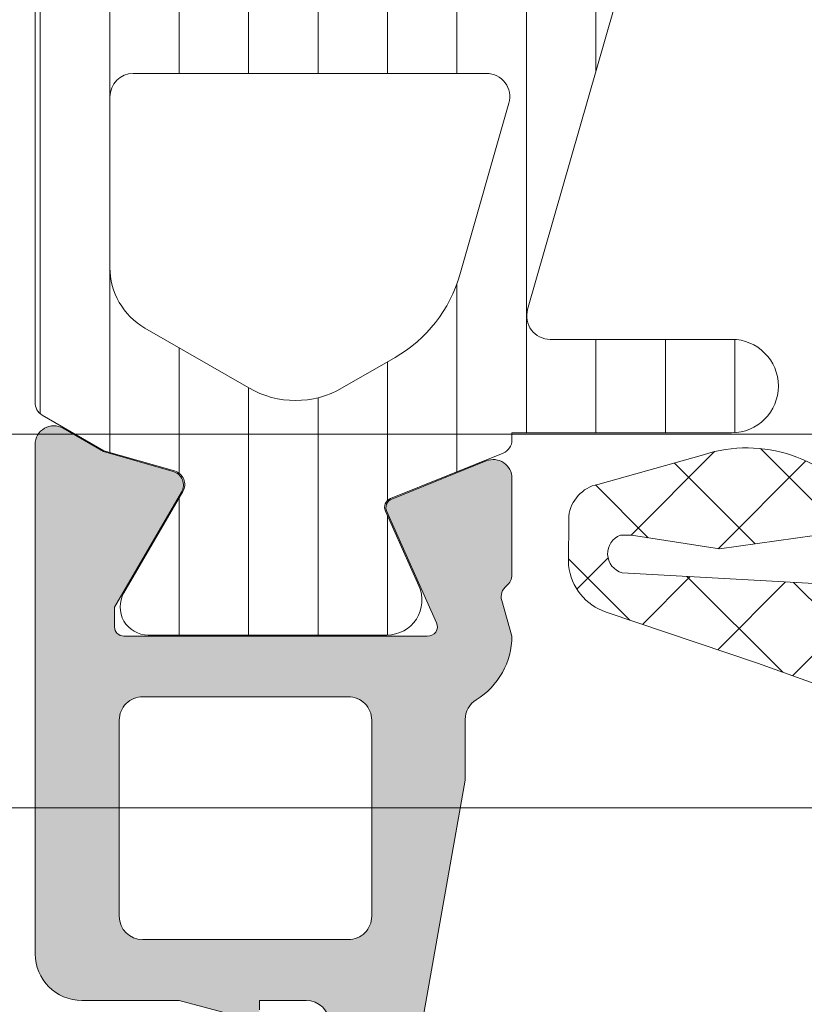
# Model space of a CAD drawing. Header units: millimetres. Extents: x 213386 to 506888, y 183055 to 450952.
# Tile 316 of 656: x 393818 to 393835, y 284315 to 284336. Entities that reach past the tile are written whole.
import ezdxf

# ---------------------------------------------------------------- set-up
doc = ezdxf.new("R2010")
doc.units = ezdxf.units.MM
doc.layers.add('FASÁDA DETAILNÍ', color=255, linetype='Continuous', lineweight=0)
pattern_1 = [(135, (393673.133020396, 283048.1544064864), (-1.077630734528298, -1.077630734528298), []), (225, (393673.133020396, 283048.1544064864), (1.077630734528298, -1.077630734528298), [])]

msp = doc.modelspace()

# ---------------------------------------------------------------- hatches: boundary and pattern name
at = {"layer": 'FASÁDA DETAILNÍ'}
h = msp.add_hatch(dxfattribs=at)
h.set_pattern_fill('ANSI37', color=256, scale=0.48, angle=90, style=0)
h.set_pattern_definition(pattern_1)
edge = h.paths.add_edge_path(flags=16)
edge.add_line((393849.3078483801, 284325.9350692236), (393850.7007023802, 284326.0348132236))
edge.add_arc((393850.7435598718, 284325.4363463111), 0.5999995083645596, -8.348756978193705e-06, 94.09608051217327, ccw=False)
edge.add_arc((393850.7435598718, 284325.4363461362), 0.5999995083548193, -94.09608051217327, 8.348756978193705e-06, ccw=False)
edge.add_line((393850.7007023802, 284324.8378792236), (393849.3078483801, 284324.9376232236))
edge.add_arc((393849.3435628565, 284325.4363462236), 0.5000001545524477, 94.09606439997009, 265.90393560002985, ccw=False)
edge = h.paths.add_edge_path(flags=16)
edge.add_arc((393846.1435547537, 284323.8363495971), 0.4999996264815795, -4.280210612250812e-05, 90.00004280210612, ccw=False)
edge.add_line((393846.6435543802, 284323.8363492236), (393846.6435543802, 284320.2426642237))
edge.add_arc((393846.1435540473, 284320.2426642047), 0.5000003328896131, -113.21802660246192, 2.167783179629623e-06, ccw=False)
edge.add_line((393845.9464383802, 284319.7831582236), (393839.6153363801, 284322.4990362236))
edge.add_arc((393839.8124522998, 284322.9585415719), 0.4999998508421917, 177.4998893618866, 246.7819182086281, ccw=False)
edge.add_line((393839.3129283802, 284322.9803522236), (393839.3512543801, 284323.8581592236))
edge.add_arc((393839.8507779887, 284323.8363497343), 0.4999994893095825, 89.9999551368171, 177.5000208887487, ccw=False)
edge.add_line((393839.8507783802, 284324.3363492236), (393846.1435543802, 284324.3363492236))
edge = h.paths.add_edge_path(flags=16)
edge.add_line((393840.7353923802, 284349.3902682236), (393849.6322453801, 284353.5389382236))
edge.add_arc((393849.8435545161, 284353.0857844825), 0.4999998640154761, -2.966864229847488e-05, 115.00000791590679, ccw=False)
edge.add_line((393850.3435543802, 284353.0857842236), (393850.3435543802, 284343.7363492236))
edge.add_arc((393849.8435547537, 284343.7363488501), 0.4999996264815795, -90.00004280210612, 4.280210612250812e-05, ccw=False)
edge.add_line((393849.8435543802, 284343.2363492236), (393840.7196313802, 284343.2363492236))
edge.add_arc((393840.7196315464, 284343.7363492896), 0.5000000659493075, 177.499972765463, 269.99998095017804, ccw=False)
edge.add_line((393840.2201073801, 284343.7581592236), (393840.4471773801, 284348.9589232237))
edge.add_arc((393840.9467027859, 284348.9371134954), 0.5000012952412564, 115.0000919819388, 177.5000025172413, ccw=False)
edge = h.paths.add_edge_path(flags=16)
edge.add_arc((393849.8435547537, 284340.5363495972), 0.4999996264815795, -4.280210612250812e-05, 90.00004280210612, ccw=False)
edge.add_line((393850.3435543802, 284340.5363492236), (393850.3435543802, 284333.3363492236))
edge.add_arc((393849.8435547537, 284333.3363488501), 0.4999996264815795, -90.00004280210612, 4.280210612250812e-05, ccw=False)
edge.add_line((393849.8435543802, 284332.8363492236), (393848.6435543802, 284332.8363492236))
edge.add_arc((393848.643552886, 284330.8363507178), 1.99999850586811, 89.99995719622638, 180.0000428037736)
edge.add_line((393846.6435543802, 284330.8363492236), (393846.6435543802, 284327.0363492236))
edge.add_arc((393846.1435547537, 284327.0363488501), 0.4999996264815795, -90.00004280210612, 4.280210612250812e-05, ccw=False)
edge.add_line((393846.1435543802, 284326.5363492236), (393839.9904933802, 284326.5363492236))
edge.add_arc((393839.9904935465, 284327.0363492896), 0.5000000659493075, 177.4999727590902, 269.9999809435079, ccw=False)
edge.add_line((393839.4909693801, 284327.0581592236), (393839.7311043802, 284332.5581592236))
edge.add_arc((393840.2306279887, 284332.5363497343), 0.4999994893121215, 89.99995514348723, 177.500020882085, ccw=False)
edge.add_line((393840.2306283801, 284333.0363492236), (393845.5435543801, 284333.0363492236))
edge.add_arc((393845.5435543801, 284334.1363492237), 1.100000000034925, 270, 450)
edge.add_line((393845.5435543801, 284335.2363492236), (393840.3703433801, 284335.2363492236))
edge.add_arc((393840.3703435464, 284335.7363492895), 0.5000000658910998, 177.4999727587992, 269.9999809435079, ccw=False)
edge.add_line((393839.8708193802, 284335.7581592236), (393840.0803923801, 284340.5581592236))
edge.add_arc((393840.5799159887, 284340.5363497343), 0.4999994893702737, 89.99995514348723, 177.5000208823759, ccw=False)
edge.add_line((393840.5799163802, 284341.0363492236), (393849.8435543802, 284341.0363492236))
edge = h.paths.add_edge_path()
edge.add_line((393848.4570973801, 284355.7494022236), (393839.6692313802, 284351.6515532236))
edge.add_ellipse((393840.9370888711, 284348.9326278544), major_axis=(-3.000002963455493, 0), ratio=1, start_angle=295.000030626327, end_angle=357.4999411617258)
edge.add_line((393837.9399413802, 284349.0634892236), (393837.9116073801, 284348.4145392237))
edge.add_ellipse((393837.4120837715, 284348.4363487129), major_axis=(-0.4999994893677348, 0), ratio=1, start_angle=89.99995515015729, end_angle=177.5000208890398, ccw=False)
edge.add_line((393837.4120833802, 284347.9363492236), (393836.4435543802, 284347.9363492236))
edge.add_ellipse((393836.4435543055, 284347.8363492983), major_axis=(-0.09999992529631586, 0), ratio=1, start_angle=-90.00004278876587, end_angle=4.278876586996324e-05)
edge.add_line((393836.3435543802, 284347.8363492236), (393836.3435543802, 284347.2363492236))
edge.add_ellipse((393836.4435543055, 284347.236349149), major_axis=(-0.09999992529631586, 0), ratio=1, start_angle=-4.278876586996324e-05, end_angle=90.00004278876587)
edge.add_line((393836.4435543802, 284347.1363492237), (393837.3465923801, 284347.1363492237))
edge.add_ellipse((393837.3465922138, 284346.6363491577), major_axis=(-0.5000000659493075, 0), ratio=1, start_angle=177.4999727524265, end_angle=269.9999809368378, ccw=False)
edge.add_line((393837.8461163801, 284346.6145392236), (393837.4522783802, 284337.7142452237))
edge.add_ellipse((393836.9527671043, 284337.7363493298), major_axis=(-0.5000001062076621, 0), ratio=1, start_angle=89.99991701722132, end_angle=177.466230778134, ccw=False)
edge.add_line((393836.9527663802, 284337.2363492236), (393836.3435543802, 284337.2363492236))
edge.add_ellipse((393836.3435543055, 284337.1363492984), major_axis=(-0.09999992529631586, 0), ratio=1, start_angle=-90.00004278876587, end_angle=4.278876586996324e-05)
edge.add_line((393836.2435543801, 284337.1363492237), (393836.2435543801, 284336.5363492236))
edge.add_ellipse((393836.3435543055, 284336.536349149), major_axis=(-0.09999992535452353, 0), ratio=1, start_angle=-4.278876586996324e-05, end_angle=90.00004278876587)
edge.add_line((393836.3435543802, 284336.4363492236), (393836.8731163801, 284336.4363492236))
edge.add_ellipse((393836.8731166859, 284335.9363487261), major_axis=(-0.5000004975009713, 0), ratio=1, start_angle=177.4663020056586, end_angle=270.00003503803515, ccw=False)
edge.add_line((393837.3726283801, 284335.9142452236), (393836.8619723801, 284324.3740202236))
edge.add_ellipse((393836.3624477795, 284324.395829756), major_axis=(-0.50000048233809, 0), ratio=1, start_angle=86.78294269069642, end_angle=177.5000209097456, ccw=False)
edge.add_line((393836.3343883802, 284323.8966172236), (393831.2006453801, 284324.1851802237))
edge.add_ellipse((393831.3162008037, 284324.5955982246), major_axis=(-0.4263754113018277, 0), ratio=1, start_angle=-69.24102762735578, end_angle=74.27514552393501, ccw=False)
edge.add_line((393831.1650773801, 284324.9942932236), (393831.3976803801, 284324.9930532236))
edge.add_line((393831.3976803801, 284324.9930532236), (393833.2802593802, 284324.6949152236))
edge.add_line((393833.2802593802, 284324.6949152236), (393836.1295443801, 284325.0953412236))
edge.add_ellipse((393836.0877937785, 284325.3924218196), major_axis=(-0.2999999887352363, 0), ratio=1, start_angle=97.99974404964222, end_angle=214.5977463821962)
edge.add_ellipse((393833.865222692, 284323.8593084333), major_axis=(-3.000047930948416, 0), ratio=1, start_angle=214.5976412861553, end_angle=288.0084245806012)
edge.add_line((393832.9377373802, 284326.7123872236), (393830.6828463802, 284326.0788112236))
edge.add_ellipse((393830.8437759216, 284325.3035987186), major_axis=(-0.791740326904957, 0), ratio=1, start_angle=281.7276897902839, end_angle=353.2016537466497)
edge.add_line((393830.0576023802, 284325.3973212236), (393830.0563813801, 284324.3391112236))
edge.add_ellipse((393831.2354676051, 284324.4682354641), major_axis=(-1.186135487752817, 0), ratio=1, start_angle=6.249678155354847, end_angle=71.3444235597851)
edge.add_line((393830.8560483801, 284323.3444212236), (393834.0973883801, 284322.2500882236))
edge.add_line((393834.0973883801, 284322.2500882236), (393842.1471833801, 284319.3603102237))
edge.add_line((393842.1471833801, 284319.3603102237), (393852.0450603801, 284315.0275012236))
edge.add_ellipse((393852.2433304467, 284315.4865102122), major_axis=(-0.5000002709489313, 0), ratio=1, start_angle=66.637950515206, end_angle=179.9334236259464)
edge.add_line((393852.7433303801, 284315.4859292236), (393852.7439653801, 284316.0326302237))
edge.add_ellipse((393852.2439652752, 284316.0332104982), major_axis=(-0.5000004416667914, 0), ratio=1, start_angle=179.9335054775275, end_angle=246.0791754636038)
edge.add_line((393852.4467023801, 284316.4902642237), (393849.2426993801, 284317.8920202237))
edge.add_ellipse((393849.6435537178, 284318.8081613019), major_axis=(-0.9999993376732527, 0), ratio=1, start_angle=-5.28106040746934e-05, end_angle=66.36838527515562, ccw=False)
edge.add_line((393848.6435543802, 284318.8081622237), (393848.6435543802, 284324.0361042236))
edge.add_line((393848.6435543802, 284324.0361042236), (393850.4430333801, 284324.0361132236))
edge.add_line((393850.4430333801, 284324.0361132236), (393850.5809753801, 284323.5213122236))
edge.add_ellipse((393850.8581294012, 284323.6360774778), major_axis=(-0.2999756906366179, 0), ratio=1, start_angle=22.4937002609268, end_angle=112.5035667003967)
edge.add_line((393850.9729423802, 284323.3589432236), (393852.2430693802, 284324.2081102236))
edge.add_ellipse((393851.7433486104, 284325.073974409), major_axis=(-0.9997207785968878, 0), ratio=1, start_angle=119.9907606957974, end_angle=180.0076118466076)
edge.add_line((393852.7430693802, 284325.0741072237), (393852.7430383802, 284325.7984682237))
edge.add_ellipse((393851.7433005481, 284325.7982601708), major_axis=(-0.9997378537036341, 0), ratio=1, start_angle=180.0119236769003, end_angle=240.0086750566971)
edge.add_line((393852.2430383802, 284326.6641342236), (393850.9729423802, 284327.5133012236))
edge.add_ellipse((393850.8581304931, 284327.2361537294), major_axis=(-0.2999875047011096, 0), ratio=1, start_angle=247.4975938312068, end_angle=337.501396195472)
edge.add_line((393850.5809753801, 284327.3509472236), (393850.4430033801, 284326.8361312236))
edge.add_line((393850.4430033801, 284326.8361312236), (393848.6435543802, 284326.8361232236))
edge.add_line((393848.6435543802, 284326.8361232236), (393848.6435543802, 284330.0363502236))
edge.add_ellipse((393848.9435541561, 284330.0363504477), major_axis=(-0.2999997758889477, 0), ratio=1, start_angle=-90.00004279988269, end_angle=4.279988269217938e-05, ccw=False)
edge.add_line((393848.9435543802, 284330.3363502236), (393852.2435503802, 284330.3363502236))
edge.add_ellipse((393852.2435507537, 284330.8363498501), major_axis=(-0.4999996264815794, 0), ratio=1, start_angle=89.99995719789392, end_angle=180.0000428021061)
edge.add_line((393852.7435503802, 284330.8363502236), (393852.7435503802, 284357.7339722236))
edge.add_line((393852.7435503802, 284357.7339722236), (393851.1931583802, 284358.6290902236))
edge.add_ellipse((393850.9431582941, 284358.1960776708), major_axis=(-0.4999999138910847, 0), ratio=1, start_angle=239.9999829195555, end_angle=359.9999366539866)
edge.add_line((393850.4431583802, 284358.1960782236), (393848.7457873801, 284358.1960782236))
edge.add_line((393848.7457873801, 284358.1960782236), (393848.7457873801, 284356.2025562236))
edge.add_ellipse((393848.2457871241, 284356.202555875), major_axis=(-0.5000002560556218, 0), ratio=1, start_angle=115.00012858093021, end_angle=180.000039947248, ccw=False)
h = msp.add_hatch(dxfattribs=at)
h.set_pattern_fill('ANSI37', color=256, scale=0.48, angle=90, style=0)
h.set_pattern_definition(pattern_1)
edge = h.paths.add_edge_path(flags=16)
edge.add_line((393849.3078485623, 284325.9350692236), (393850.7007025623, 284326.0348132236))
edge.add_arc((393850.743560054, 284325.4363463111), 0.5999995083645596, -8.348756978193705e-06, 94.09608051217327, ccw=False)
edge.add_arc((393850.743560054, 284325.4363461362), 0.5999995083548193, -94.09608051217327, 8.348756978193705e-06, ccw=False)
edge.add_line((393850.7007025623, 284324.8378792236), (393849.3078485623, 284324.9376232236))
edge.add_arc((393849.3435630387, 284325.4363462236), 0.5000001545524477, 94.09606439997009, 265.90393560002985, ccw=False)
edge = h.paths.add_edge_path(flags=16)
edge.add_arc((393846.1435549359, 284323.8363495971), 0.4999996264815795, -4.280210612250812e-05, 90.00004280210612, ccw=False)
edge.add_line((393846.6435545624, 284323.8363492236), (393846.6435545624, 284320.2426642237))
edge.add_arc((393846.1435542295, 284320.2426642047), 0.5000003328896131, -113.21802660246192, 2.167783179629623e-06, ccw=False)
edge.add_line((393845.9464385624, 284319.7831582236), (393839.6153365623, 284322.4990362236))
edge.add_arc((393839.812452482, 284322.9585415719), 0.4999998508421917, 177.4998893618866, 246.7819182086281, ccw=False)
edge.add_line((393839.3129285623, 284322.9803522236), (393839.3512545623, 284323.8581592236))
edge.add_arc((393839.8507781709, 284323.8363497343), 0.4999994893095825, 89.9999551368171, 177.5000208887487, ccw=False)
edge.add_line((393839.8507785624, 284324.3363492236), (393846.1435545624, 284324.3363492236))
edge = h.paths.add_edge_path(flags=16)
edge.add_line((393840.7353925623, 284349.3902682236), (393849.6322455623, 284353.5389382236))
edge.add_arc((393849.8435546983, 284353.0857844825), 0.4999998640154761, -2.966864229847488e-05, 115.00000791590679, ccw=False)
edge.add_line((393850.3435545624, 284353.0857842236), (393850.3435545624, 284343.7363492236))
edge.add_arc((393849.8435549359, 284343.7363488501), 0.4999996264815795, -90.00004280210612, 4.280210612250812e-05, ccw=False)
edge.add_line((393849.8435545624, 284343.2363492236), (393840.7196315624, 284343.2363492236))
edge.add_arc((393840.7196317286, 284343.7363492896), 0.5000000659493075, 177.499972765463, 269.99998095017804, ccw=False)
edge.add_line((393840.2201075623, 284343.7581592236), (393840.4471775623, 284348.9589232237))
edge.add_arc((393840.9467029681, 284348.9371134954), 0.5000012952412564, 115.0000919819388, 177.5000025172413, ccw=False)
edge = h.paths.add_edge_path(flags=16)
edge.add_arc((393849.8435549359, 284340.5363495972), 0.4999996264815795, -4.280210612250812e-05, 90.00004280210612, ccw=False)
edge.add_line((393850.3435545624, 284340.5363492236), (393850.3435545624, 284333.3363492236))
edge.add_arc((393849.8435549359, 284333.3363488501), 0.4999996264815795, -90.00004280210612, 4.280210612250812e-05, ccw=False)
edge.add_line((393849.8435545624, 284332.8363492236), (393848.6435545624, 284332.8363492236))
edge.add_arc((393848.6435530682, 284330.8363507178), 1.99999850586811, 89.99995719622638, 180.0000428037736)
edge.add_line((393846.6435545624, 284330.8363492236), (393846.6435545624, 284327.0363492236))
edge.add_arc((393846.1435549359, 284327.0363488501), 0.4999996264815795, -90.00004280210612, 4.280210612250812e-05, ccw=False)
edge.add_line((393846.1435545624, 284326.5363492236), (393839.9904935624, 284326.5363492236))
edge.add_arc((393839.9904937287, 284327.0363492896), 0.5000000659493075, 177.4999727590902, 269.9999809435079, ccw=False)
edge.add_line((393839.4909695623, 284327.0581592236), (393839.7311045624, 284332.5581592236))
edge.add_arc((393840.2306281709, 284332.5363497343), 0.4999994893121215, 89.99995514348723, 177.500020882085, ccw=False)
edge.add_line((393840.2306285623, 284333.0363492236), (393845.5435545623, 284333.0363492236))
edge.add_arc((393845.5435545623, 284334.1363492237), 1.100000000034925, 270, 450)
edge.add_line((393845.5435545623, 284335.2363492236), (393840.3703435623, 284335.2363492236))
edge.add_arc((393840.3703437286, 284335.7363492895), 0.5000000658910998, 177.4999727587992, 269.9999809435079, ccw=False)
edge.add_line((393839.8708195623, 284335.7581592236), (393840.0803925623, 284340.5581592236))
edge.add_arc((393840.5799161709, 284340.5363497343), 0.4999994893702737, 89.99995514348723, 177.5000208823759, ccw=False)
edge.add_line((393840.5799165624, 284341.0363492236), (393849.8435545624, 284341.0363492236))
edge = h.paths.add_edge_path()
edge.add_line((393848.4570975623, 284355.7494022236), (393839.6692315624, 284351.6515532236))
edge.add_ellipse((393840.9370890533, 284348.9326278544), major_axis=(-3.000002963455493, 0), ratio=1, start_angle=295.000030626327, end_angle=357.4999411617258)
edge.add_line((393837.9399415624, 284349.0634892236), (393837.9116075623, 284348.4145392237))
edge.add_ellipse((393837.4120839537, 284348.4363487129), major_axis=(-0.4999994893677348, 0), ratio=1, start_angle=89.99995515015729, end_angle=177.5000208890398, ccw=False)
edge.add_line((393837.4120835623, 284347.9363492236), (393836.4435545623, 284347.9363492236))
edge.add_ellipse((393836.4435544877, 284347.8363492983), major_axis=(-0.09999992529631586, 0), ratio=1, start_angle=-90.00004278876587, end_angle=4.278876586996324e-05)
edge.add_line((393836.3435545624, 284347.8363492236), (393836.3435545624, 284347.2363492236))
edge.add_ellipse((393836.4435544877, 284347.236349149), major_axis=(-0.09999992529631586, 0), ratio=1, start_angle=-4.278876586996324e-05, end_angle=90.00004278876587)
edge.add_line((393836.4435545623, 284347.1363492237), (393837.3465925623, 284347.1363492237))
edge.add_ellipse((393837.346592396, 284346.6363491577), major_axis=(-0.5000000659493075, 0), ratio=1, start_angle=177.4999727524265, end_angle=269.9999809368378, ccw=False)
edge.add_line((393837.8461165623, 284346.6145392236), (393837.4522785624, 284337.7142452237))
edge.add_ellipse((393836.9527672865, 284337.7363493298), major_axis=(-0.5000001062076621, 0), ratio=1, start_angle=89.99991701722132, end_angle=177.466230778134, ccw=False)
edge.add_line((393836.9527665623, 284337.2363492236), (393836.3435545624, 284337.2363492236))
edge.add_ellipse((393836.3435544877, 284337.1363492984), major_axis=(-0.09999992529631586, 0), ratio=1, start_angle=-90.00004278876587, end_angle=4.278876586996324e-05)
edge.add_line((393836.2435545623, 284337.1363492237), (393836.2435545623, 284336.5363492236))
edge.add_ellipse((393836.3435544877, 284336.536349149), major_axis=(-0.09999992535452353, 0), ratio=1, start_angle=-4.278876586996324e-05, end_angle=90.00004278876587)
edge.add_line((393836.3435545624, 284336.4363492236), (393836.8731165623, 284336.4363492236))
edge.add_ellipse((393836.8731168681, 284335.9363487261), major_axis=(-0.5000004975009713, 0), ratio=1, start_angle=177.4663020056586, end_angle=270.00003503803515, ccw=False)
edge.add_line((393837.3726285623, 284335.9142452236), (393836.8619725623, 284324.3740202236))
edge.add_ellipse((393836.3624479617, 284324.395829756), major_axis=(-0.50000048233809, 0), ratio=1, start_angle=86.78294269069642, end_angle=177.5000209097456, ccw=False)
edge.add_line((393836.3343885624, 284323.8966172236), (393831.2006455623, 284324.1851802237))
edge.add_ellipse((393831.3162009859, 284324.5955982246), major_axis=(-0.4263754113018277, 0), ratio=1, start_angle=-69.24102762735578, end_angle=74.27514552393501, ccw=False)
edge.add_line((393831.1650775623, 284324.9942932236), (393831.3976805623, 284324.9930532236))
edge.add_line((393831.3976805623, 284324.9930532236), (393833.2802595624, 284324.6949152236))
edge.add_line((393833.2802595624, 284324.6949152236), (393836.1295445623, 284325.0953412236))
edge.add_ellipse((393836.0877939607, 284325.3924218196), major_axis=(-0.2999999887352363, 0), ratio=1, start_angle=97.99974404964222, end_angle=214.5977463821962)
edge.add_ellipse((393833.8652228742, 284323.8593084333), major_axis=(-3.000047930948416, 0), ratio=1, start_angle=214.5976412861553, end_angle=288.0084245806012)
edge.add_line((393832.9377375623, 284326.7123872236), (393830.6828465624, 284326.0788112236))
edge.add_ellipse((393830.8437761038, 284325.3035987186), major_axis=(-0.791740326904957, 0), ratio=1, start_angle=281.7276897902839, end_angle=353.2016537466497)
edge.add_line((393830.0576025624, 284325.3973212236), (393830.0563815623, 284324.3391112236))
edge.add_ellipse((393831.2354677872, 284324.4682354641), major_axis=(-1.186135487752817, 0), ratio=1, start_angle=6.249678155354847, end_angle=71.3444235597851)
edge.add_line((393830.8560485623, 284323.3444212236), (393834.0973885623, 284322.2500882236))
edge.add_line((393834.0973885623, 284322.2500882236), (393842.1471835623, 284319.3603102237))
edge.add_line((393842.1471835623, 284319.3603102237), (393852.0450605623, 284315.0275012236))
edge.add_ellipse((393852.2433306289, 284315.4865102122), major_axis=(-0.5000002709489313, 0), ratio=1, start_angle=66.637950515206, end_angle=179.9334236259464)
edge.add_line((393852.7433305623, 284315.4859292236), (393852.7439655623, 284316.0326302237))
edge.add_ellipse((393852.2439654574, 284316.0332104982), major_axis=(-0.5000004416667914, 0), ratio=1, start_angle=179.9335054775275, end_angle=246.0791754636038)
edge.add_line((393852.4467025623, 284316.4902642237), (393849.2426995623, 284317.8920202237))
edge.add_ellipse((393849.6435539, 284318.8081613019), major_axis=(-0.9999993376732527, 0), ratio=1, start_angle=-5.28106040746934e-05, end_angle=66.36838527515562, ccw=False)
edge.add_line((393848.6435545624, 284318.8081622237), (393848.6435545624, 284324.0361042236))
edge.add_line((393848.6435545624, 284324.0361042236), (393850.4430335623, 284324.0361132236))
edge.add_line((393850.4430335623, 284324.0361132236), (393850.5809755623, 284323.5213122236))
edge.add_ellipse((393850.8581295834, 284323.6360774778), major_axis=(-0.2999756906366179, 0), ratio=1, start_angle=22.4937002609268, end_angle=112.5035667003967)
edge.add_line((393850.9729425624, 284323.3589432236), (393852.2430695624, 284324.2081102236))
edge.add_ellipse((393851.7433487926, 284325.073974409), major_axis=(-0.9997207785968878, 0), ratio=1, start_angle=119.9907606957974, end_angle=180.0076118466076)
edge.add_line((393852.7430695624, 284325.0741072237), (393852.7430385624, 284325.7984682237))
edge.add_ellipse((393851.7433007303, 284325.7982601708), major_axis=(-0.9997378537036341, 0), ratio=1, start_angle=180.0119236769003, end_angle=240.0086750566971)
edge.add_line((393852.2430385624, 284326.6641342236), (393850.9729425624, 284327.5133012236))
edge.add_ellipse((393850.8581306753, 284327.2361537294), major_axis=(-0.2999875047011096, 0), ratio=1, start_angle=247.4975938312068, end_angle=337.501396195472)
edge.add_line((393850.5809755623, 284327.3509472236), (393850.4430035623, 284326.8361312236))
edge.add_line((393850.4430035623, 284326.8361312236), (393848.6435545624, 284326.8361232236))
edge.add_line((393848.6435545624, 284326.8361232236), (393848.6435545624, 284330.0363502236))
edge.add_ellipse((393848.9435543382, 284330.0363504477), major_axis=(-0.2999997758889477, 0), ratio=1, start_angle=-90.00004279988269, end_angle=4.279988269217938e-05, ccw=False)
edge.add_line((393848.9435545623, 284330.3363502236), (393852.2435505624, 284330.3363502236))
edge.add_ellipse((393852.2435509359, 284330.8363498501), major_axis=(-0.4999996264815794, 0), ratio=1, start_angle=89.99995719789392, end_angle=180.0000428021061)
edge.add_line((393852.7435505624, 284330.8363502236), (393852.7435505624, 284357.7339722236))
edge.add_line((393852.7435505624, 284357.7339722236), (393851.1931585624, 284358.6290902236))
edge.add_ellipse((393850.9431584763, 284358.1960776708), major_axis=(-0.4999999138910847, 0), ratio=1, start_angle=239.9999829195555, end_angle=359.9999366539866)
edge.add_line((393850.4431585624, 284358.1960782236), (393848.7457875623, 284358.1960782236))
edge.add_line((393848.7457875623, 284358.1960782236), (393848.7457875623, 284356.2025562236))
edge.add_ellipse((393848.2457873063, 284356.202555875), major_axis=(-0.5000002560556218, 0), ratio=1, start_angle=115.00012858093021, end_angle=180.000039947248, ccw=False)
h = msp.add_hatch(dxfattribs=at)
h.set_pattern_fill('ANSI31', color=256, scale=0.468, angle=45, style=0)
h.set_pattern_definition([(90, (393673.133020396, 283048.1544064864), (-1.4859, 3.33066907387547e-16), [])])
edge = h.paths.add_edge_path(flags=16)
edge.add_line((393820.9916545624, 284329.4248242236), (393823.2143645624, 284328.1414622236))
edge.add_ellipse((393824.2142369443, 284329.873187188), major_axis=(-1.999654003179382, 0), ratio=1, start_angle=59.9984985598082, end_angle=119.9999542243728)
edge.add_line((393825.2140625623, 284328.1414352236), (393826.3435805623, 284328.7935632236))
edge.add_ellipse((393824.8435774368, 284331.3916434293), major_axis=(-3.000005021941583, 0), ratio=1, start_angle=120.0000135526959, end_angle=163.999945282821)
edge.add_line((393827.7273665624, 284330.5647272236), (393828.7800145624, 284334.2357492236))
edge.add_ellipse((393828.2993835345, 284334.3735680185), major_axis=(-0.5000002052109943, 0), ratio=1, start_angle=163.9999927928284, end_angle=270.000798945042)
edge.add_line((393828.2993765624, 284334.8735682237), (393820.7416235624, 284334.8734582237))
edge.add_ellipse((393820.741633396, 284334.3734583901), major_axis=(-0.4999998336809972, 0), ratio=1, start_angle=-89.99887315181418, end_angle=0.000821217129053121)
edge.add_line((393820.2416335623, 284334.3734512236), (393820.2416895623, 284330.7238022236))
edge.add_ellipse((393821.7416888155, 284330.7238416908), major_axis=(-1.499999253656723, 0), ratio=1, start_angle=0.001507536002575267, end_angle=59.99847274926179)
edge = h.paths.add_edge_path(flags=16)
edge.add_line((393820.7416055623, 284336.4734602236), (393829.0449355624, 284336.4735872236))
edge.add_ellipse((393829.0449273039, 284336.9735875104), major_axis=(-0.5000002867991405, 0), ratio=1, start_angle=90.00094635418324, end_angle=164.0000560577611)
edge.add_line((393829.5255585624, 284336.8357692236), (393831.2324855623, 284342.7885312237))
edge.add_ellipse((393830.7518548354, 284342.9263502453), major_axis=(-0.4999999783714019, 0), ratio=1, start_angle=163.9999583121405, end_angle=270.0009480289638)
edge.add_line((393830.7518465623, 284343.4263502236), (393820.7414925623, 284343.4261802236))
edge.add_ellipse((393820.7415047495, 284342.9261800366), major_axis=(-0.5000001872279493, 0), ratio=1, start_angle=-89.99860345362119, end_angle=0.0008952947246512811)
edge.add_line((393820.2415045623, 284342.9261722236), (393820.2415945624, 284336.9734522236))
edge.add_ellipse((393820.7415948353, 284336.9734604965), major_axis=(-0.5000002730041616, 0), ratio=1, start_angle=0.0009479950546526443, end_angle=90.00122922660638)
edge = h.paths.add_edge_path(flags=16)
edge.add_line((393831.2906415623, 284350.7904842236), (393828.1142515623, 284352.6243732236))
edge.add_ellipse((393826.6142517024, 284350.026293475), major_axis=(-3.000002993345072, 0), ratio=1, start_angle=240.0000360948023, end_angle=300.0014917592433)
edge.add_line((393825.1141825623, 284352.6243332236), (393820.9912995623, 284350.2438382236))
edge.add_ellipse((393821.7413352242, 284348.9448199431), major_axis=(-1.500000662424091, 0), ratio=1, start_angle=-59.99844168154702, end_angle=0.001517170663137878)
edge.add_line((393820.2413345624, 284348.9447802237), (393820.2414255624, 284345.5261662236))
edge.add_ellipse((393820.7414250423, 284345.5261797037), major_axis=(-0.4999994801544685, 0), ratio=1, start_angle=0.001544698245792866, end_angle=90.0014346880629)
edge.add_line((393820.7414375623, 284345.0261802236), (393831.0407525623, 284345.0263612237))
edge.add_ellipse((393831.0407342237, 284346.0263615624), major_axis=(-1.000000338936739, 0), ratio=1, start_angle=90.00105072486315, end_angle=180.0015275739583)
edge.add_line((393832.0407345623, 284346.0263882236), (393832.0406415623, 284349.4914862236))
edge.add_ellipse((393830.5406414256, 284349.4914460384), major_axis=(-1.50000013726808, 0), ratio=1, start_angle=180.0015349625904, end_angle=239.9999969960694)
edge = h.paths.add_edge_path()
edge.add_line((393833.6405095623, 284352.6382902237), (393833.6407315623, 284346.0852272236))
edge.add_arc((393828.640733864, 284346.0850603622), 4.99999770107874, -16.00002375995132, 0.0019120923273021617, ccw=False)
edge.add_line((393833.4470395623, 284344.7068722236), (393829.1784285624, 284329.8204542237))
edge.add_arc((393829.659058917, 284329.6826357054), 0.4999994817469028, 164.0000020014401, 270.0000739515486)
edge.add_line((393829.6590595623, 284329.1826362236), (393833.5424335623, 284329.1826362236))
edge.add_arc((393833.5424535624, 284328.1826362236), 1.000000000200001, -89.99885408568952, 90.00114591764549, ccw=False)
edge.add_line((393833.5424735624, 284327.1826362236), (393828.8441375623, 284327.1824482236))
edge.add_line((393828.8441375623, 284327.1824482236), (393828.8441375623, 284327.0263962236))
edge.add_arc((393828.5441375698, 284327.0263956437), 0.2999999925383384, -68.02615411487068, 0.00011075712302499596, ccw=False)
edge.add_line((393828.6563925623, 284326.7481892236), (393826.2444905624, 284325.7750022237))
edge.add_arc((393826.3193271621, 284325.589530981), 0.200000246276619, 111.9737977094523, 204.140982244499)
edge.add_line((393826.1368185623, 284325.5077342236), (393826.8533185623, 284323.9090492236))
edge.add_arc((393826.1689128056, 284323.6023109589), 0.7499997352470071, -90.00001858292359, 24.141058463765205, ccw=False)
edge.add_line((393826.1689125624, 284322.8523112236), (393821.0613635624, 284322.8523112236))
edge.add_arc((393821.0613636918, 284323.452311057), 0.5999998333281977, 149.8570751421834, 269.999987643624, ccw=False)
edge.add_line((393820.5424985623, 284323.7536062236), (393821.8037145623, 284325.9255632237))
edge.add_arc((393821.5442819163, 284326.076211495), 0.3000003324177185, 329.8569693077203, 433.9999309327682)
edge.add_line((393821.6269735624, 284326.3645902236), (393820.1125015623, 284326.7988572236))
edge.add_line((393820.1125015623, 284326.7988572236), (393818.7917295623, 284327.5614052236))
edge.add_arc((393818.9417303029, 284327.8212123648), 0.2999999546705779, 177.5366952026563, 239.99983167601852, ccw=False)
edge.add_line((393818.6420075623, 284327.8341062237), (393818.6420075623, 284351.8237602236))
edge.add_arc((393818.9413432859, 284351.8437148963), 0.3000001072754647, 120.00014772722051, 183.8138762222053, ccw=False)
edge.add_line((393818.7913425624, 284352.1035222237), (393820.1121485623, 284352.8660902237))
edge.add_line((393820.1121485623, 284352.8660902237), (393821.6266195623, 284353.3003572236))
edge.add_arc((393821.5439284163, 284353.5887363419), 0.3000005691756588, 285.9999567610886, 390.1429183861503)
edge.add_line((393821.8033615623, 284353.7393842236), (393820.5421455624, 284355.9113402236))
edge.add_arc((393821.0610109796, 284356.2126358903), 0.600000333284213, 90.00003984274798, 210.1429523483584, ccw=False)
edge.add_line((393821.0610105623, 284356.8126362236), (393830.9646105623, 284356.8126362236))
edge.add_arc((393830.9646113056, 284356.0626361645), 0.7500000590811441, -24.141020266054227, 90.0000567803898, ccw=False)
edge.add_line((393831.6490175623, 284355.7558982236), (393830.9325175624, 284354.1572132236))
edge.add_arc((393831.1150261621, 284354.0754164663), 0.2000002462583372, 155.8590177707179, 248.0262022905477)
edge.add_line((393831.0401895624, 284353.8899452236), (393833.4527645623, 284352.9164862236))
edge.add_arc((393833.3405104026, 284352.6382803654), 0.2999991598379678, 0.001882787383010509, 68.02626146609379, ccw=False)
h = msp.add_hatch(color=256, dxfattribs=at)
edge = h.paths.add_edge_path(flags=16)
edge.add_line((393825.8434105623, 284316.8325612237), (393825.8434105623, 284321.0323112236))
edge.add_ellipse((393825.3434109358, 284321.0323115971), major_axis=(-0.4999996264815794, 0), ratio=1, start_angle=179.9999571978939, end_angle=270.0000428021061)
edge.add_line((393825.3434105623, 284321.5323112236), (393820.9433865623, 284321.5323112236))
edge.add_ellipse((393820.9433861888, 284321.0323115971), major_axis=(-0.4999996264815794, 0), ratio=1, start_angle=-90.00004280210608, end_angle=4.280210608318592e-05)
edge.add_line((393820.4433865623, 284321.0323112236), (393820.4433865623, 284316.8325622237))
edge.add_ellipse((393820.9433870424, 284316.8325627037), major_axis=(-0.5000004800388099, 0), ratio=1, start_angle=5.500831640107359e-05, end_angle=89.99994499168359)
edge.add_line((393820.9433865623, 284316.3325622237), (393825.3434105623, 284316.3325612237))
edge.add_ellipse((393825.3434109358, 284316.8325608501), major_axis=(-0.4999996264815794, 0), ratio=1, start_angle=89.99995719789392, end_angle=180.0000428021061)
edge = h.paths.add_edge_path()
edge.add_line((393827.8417915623, 284319.7459652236), (393826.6420315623, 284312.9829652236))
edge.add_arc((393824.6727799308, 284313.3323095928), 1.999998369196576, 269.999960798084, 349.94040986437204, ccw=False)
edge.add_line((393824.6727785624, 284311.3323112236), (393820.5078055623, 284311.3323112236))
edge.add_line((393820.5078055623, 284311.3323112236), (393818.7900165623, 284311.7925922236))
edge.add_arc((393818.8417804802, 284311.9857772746), 0.1999999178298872, 180.0000146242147, 254.9999614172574, ccw=False)
edge.add_line((393818.6417805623, 284311.9857772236), (393818.6417805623, 284312.4323112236))
edge.add_arc((393819.1417801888, 284312.4323115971), 0.4999996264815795, 89.99995719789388, 180.0000428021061, ccw=False)
edge.add_line((393819.1417805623, 284312.9323112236), (393824.4417805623, 284312.9323112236))
edge.add_arc((393824.4417809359, 284313.4323108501), 0.4999996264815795, 269.9999571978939, 360.0000428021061)
edge.add_line((393824.9417805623, 284313.4323112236), (393824.9417805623, 284314.5325612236))
edge.add_arc((393824.4417800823, 284314.5325607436), 0.5000004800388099, 5.500831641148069e-05, 89.99994499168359)
edge.add_line((393824.4417805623, 284315.0325612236), (393823.4417805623, 284315.0325612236))
edge.add_line((393823.4417805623, 284315.0325612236), (393823.4417805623, 284314.8325612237))
edge.add_arc((393823.2417804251, 284314.8325615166), 0.2000001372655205, 254.9999946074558, 359.99991607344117, ccw=False)
edge.add_line((393823.1900165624, 284314.6393762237), (393821.7226285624, 284315.0325622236))
edge.add_line((393821.7226285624, 284315.0325622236), (393819.6417805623, 284315.0325622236))
edge.add_arc((393819.6417815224, 284316.0325631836), 1.000000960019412, 180.0000550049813, 269.9999449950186, ccw=False)
edge.add_line((393818.6417805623, 284316.0325622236), (393818.6417805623, 284326.9320642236))
edge.add_arc((393819.0417808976, 284326.9320644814), 0.400000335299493, 60.00008318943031, 180.0000369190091, ccw=False)
edge.add_line((393819.2417805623, 284327.2784752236), (393820.1046285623, 284326.7803092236))
edge.add_line((393820.1046285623, 284326.7803092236), (393821.5967895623, 284326.3524392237))
edge.add_arc((393821.5140981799, 284326.064060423), 0.3000003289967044, -30.179241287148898, 73.99998312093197, ccw=False)
edge.add_line((393821.7734355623, 284325.9132482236), (393820.3417005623, 284323.4476372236))
edge.add_line((393820.3417005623, 284323.4476372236), (393820.3417005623, 284323.0272182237))
edge.add_arc((393820.533268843, 284323.023725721), 0.1916001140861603, 178.9555499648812, 272.5222218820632)
edge.add_line((393820.5417005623, 284322.8323112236), (393827.0311395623, 284322.8323112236))
edge.add_arc((393827.049377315, 284323.0314777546), 0.19999980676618, 264.7679954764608, 384.1409481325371)
edge.add_line((393827.2318855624, 284323.1132742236), (393826.1635645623, 284325.4969592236))
edge.add_arc((393826.3460731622, 284325.578755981), 0.2000002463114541, 111.97379772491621, 204.1409822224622, ccw=False)
edge.add_line((393826.2712365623, 284325.7642272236), (393828.2944645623, 284326.5805872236))
edge.add_arc((393828.4441376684, 284326.2096453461), 0.3999998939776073, -1.7542385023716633e-05, 111.9738178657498, ccw=False)
edge.add_line((393828.8441375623, 284326.2096452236), (393828.8441385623, 284324.1454982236))
edge.add_arc((393828.5441389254, 284324.1454973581), 0.2999996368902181, -52.09508653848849, 0.00016529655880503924, ccw=False)
edge.add_arc((393828.9127494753, 284323.6720777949), 0.3000002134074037, 127.9046525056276, 195.9998620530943)
edge.add_line((393828.6243705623, 284323.5893872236), (393828.8416925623, 284322.8314982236))
edge.add_arc((393827.2416935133, 284322.8314977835), 1.599999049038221, -58.40760551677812, 1.5758136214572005e-05, ccw=False)
edge.add_arc((393828.3418255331, 284321.0427257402), 0.4999999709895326, 121.5923359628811, 179.9984549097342)
edge.add_line((393827.8418255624, 284321.0427392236), (393827.8417915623, 284319.7459652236))
h = msp.add_hatch(dxfattribs=at)
h.set_pattern_fill('ANSI37', color=256, scale=0.625, angle=90, style=0)
h.set_pattern_definition([(135, (393673.133020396, 283048.1544064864), (-1.403165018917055, -1.403165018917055), []), (225, (393673.133020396, 283048.1544064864), (1.403165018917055, -1.403165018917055), [])])
edge = h.paths.add_edge_path()
edge.add_ellipse((393809.2566390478, 284315.9569080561), major_axis=(-5.039467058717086, 0), ratio=1, start_angle=29.791784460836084, end_angle=85.03553873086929, ccw=False)
edge.add_ellipse((393805.1435545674, 284313.6021078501), major_axis=(-0.3000000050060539, 0), ratio=1, start_angle=0.0006926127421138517, end_angle=29.792172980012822, ccw=False)
edge.add_line((393804.8435545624, 284313.6021042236), (393804.8435515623, 284314.1363882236))
edge.add_ellipse((393805.1435513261, 284314.1363894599), major_axis=(-0.2999997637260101, 0), ratio=1, start_angle=-90.00004512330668, end_angle=0.00023611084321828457, ccw=False)
edge.add_line((393805.1435515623, 284314.4363892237), (393806.6935485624, 284314.4363892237))
edge.add_ellipse((393806.6935409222, 284314.7363998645), major_axis=(-0.3000106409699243, 0), ratio=1, start_angle=90.0014591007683, end_angle=179.9956760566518)
edge.add_line((393806.9935515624, 284314.7363772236), (393806.9935625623, 284316.1363592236))
edge.add_ellipse((393807.2935523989, 284316.1363563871), major_axis=(-0.2999898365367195, 0), ratio=1, start_angle=270.00035075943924, end_angle=359.99945824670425, ccw=False)
edge.add_line((393807.2935505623, 284316.4363462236), (393808.9935625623, 284316.4363462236))
edge.add_ellipse((393808.9935554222, 284316.1363360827), major_axis=(-0.3000101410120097, 0), ratio=1, start_angle=180.0044194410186, end_angle=269.9986363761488, ccw=False)
edge.add_line((393809.2935655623, 284316.1363592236), (393809.2935545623, 284314.5725282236))
edge.add_ellipse((393809.5947136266, 284314.5396712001), major_axis=(-0.3029461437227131, 0), ratio=1, start_angle=-6.226450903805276, end_angle=103.4835773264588)
edge.add_ellipse((393818.2996367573, 284303.2237068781), major_axis=(-14.00076634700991, 0), ratio=1, start_angle=285.30173220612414, end_angle=308.07562007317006, ccw=False)
edge.add_ellipse((393814.4929231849, 284317.2159446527), major_axis=(-0.5004721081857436, 0), ratio=1, start_angle=102.9176085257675, end_angle=219.8066343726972)
edge.add_line((393814.8773905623, 284317.5363462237), (393806.5941115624, 284317.5363462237))
edge.add_ellipse((393806.5941120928, 284317.0363465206), major_axis=(-0.4999997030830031, 0), ratio=1, start_angle=270.0000607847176, end_angle=330.0000196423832)
edge.add_line((393806.1610995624, 284317.2863462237), (393805.9878935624, 284316.9863462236))
edge.add_ellipse((393805.5548810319, 284317.2363459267), major_axis=(-0.4999997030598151, 0), ratio=1, start_angle=90.00006078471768, end_angle=150.0000196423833, ccw=False)
edge.add_line((393805.5548815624, 284316.7363462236), (393803.9255335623, 284316.7363462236))
edge.add_ellipse((393803.9255327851, 284317.7363455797), major_axis=(-0.999999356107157, 0), ratio=1, start_angle=30.05033886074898, end_angle=90.00004452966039, ccw=False)
edge.add_ellipse((393796.7411520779, 284313.5800187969), major_axis=(-7.30002344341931, 0), ratio=1, start_angle=210.0503545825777, end_angle=258.7144463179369)
edge.add_ellipse((393798.5563841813, 284320.6363558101), major_axis=(-0.3999905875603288, 0), ratio=1, start_angle=-14.85297522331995, end_angle=69.49817055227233)
edge.add_ellipse((393796.1823172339, 284314.2872576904), major_axis=(-6.378448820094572, 0), ratio=1, start_angle=194.4525977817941, end_angle=249.49812541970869, ccw=False)
edge.add_line((393802.3589165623, 284315.8791842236), (393802.7225035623, 284314.4684772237))
edge.add_line((393802.7225035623, 284314.4684772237), (393802.9326165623, 284313.6057762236))
edge.add_ellipse((393808.2692392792, 284314.9363412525), major_axis=(-5.499995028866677, 0), ratio=1, start_angle=13.99995496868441, end_angle=90.00003420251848)
edge.add_line((393808.2692425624, 284309.4363462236), (393820.6872705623, 284309.4363462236))
edge.add_line((393820.6872705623, 284309.4363462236), (393822.0503275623, 284309.7239652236))
edge.add_ellipse((393822.1535601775, 284309.2347388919), major_axis=(-0.499999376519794, 0), ratio=1, start_angle=220.2837515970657, end_angle=281.9153007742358, ccw=False)
edge.add_line((393822.5349855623, 284309.5580252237), (393824.1085965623, 284307.7014172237))
edge.add_ellipse((393824.6807355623, 284308.1863467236), major_axis=(-0.7499997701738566, 0), ratio=1, start_angle=40.28370615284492, end_angle=220.2837061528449)
edge.add_line((393825.2528745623, 284308.6712762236), (393823.2935885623, 284310.9829202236))
edge.add_ellipse((393822.5307369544, 284310.3363480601), major_axis=(-0.9999990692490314, 0), ratio=1, start_angle=220.2836986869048, end_angle=281.9152478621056)
edge.add_line((393822.3242725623, 284311.3148012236), (393820.5307355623, 284310.9363462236))
edge.add_line((393820.5307355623, 284310.9363462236), (393808.8205345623, 284310.9363462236))

# ---------------------------------------------------------------- linework, layer by layer
for p, q in [((395772.7078161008, 284327.1544392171), (393813.4690548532, 284327.1544359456)), ((399616.6382373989, 284327.1544343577), (393813.4690548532, 284327.1544343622)), ((373041.6382373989, 284319.1544487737), (399616.6382373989, 284319.1543827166)), ((392872.1383372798, 284319.1544343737), (395731.1381375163, 284319.1544392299))]:
    msp.add_line(p, q, dxfattribs=at)
for points in [[(393833.4470395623, 284344.7068722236), (393829.1784285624, 284329.8204542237), (393829.1784285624, 284329.8204542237, 0.498582), (393829.6590595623, 284329.1826362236), (393833.5424335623, 284329.1826362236), (393833.5424335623, 284329.1826362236, -1), (393833.5424735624, 284327.1826362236), (393828.8441375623, 284327.1824482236), (393828.8441375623, 284327.0263962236), (393828.8441375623, 284327.0263962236, -0.305856), (393828.6563925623, 284326.7481892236), (393826.2444905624, 284325.7750022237), (393826.2444905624, 284325.7750022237, 0.425336), (393826.1368185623, 284325.5077342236), (393826.8533185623, 284323.9090492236), (393826.8533185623, 284323.9090492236, -0.543753), (393826.1689125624, 284322.8523112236), (393821.0613635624, 284322.8523112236), (393821.0613635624, 284322.8523112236, -0.578182), (393820.5424985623, 284323.7536062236), (393821.8037145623, 284325.9255632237), (393821.8037145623, 284325.9255632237, 0.488505), (393821.6269735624, 284326.3645902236), (393820.1125015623, 284326.7988572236), (393818.7917295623, 284327.5614052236), (393818.7917295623, 284327.5614052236, -0.279502), (393818.6420075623, 284327.8341062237), (393818.6420075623, 284351.8237602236)], [(393823.1900165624, 284314.6393762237), (393821.7226285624, 284315.0325622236), (393819.6417805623, 284315.0325622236), (393819.6417805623, 284315.0325622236, -0.414213), (393818.6417805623, 284316.0325622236), (393818.6417805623, 284326.9320642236), (393818.6417805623, 284326.9320642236, -0.57735), (393819.2417805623, 284327.2784752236), (393820.1046285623, 284326.7803092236), (393821.5967895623, 284326.3524392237), (393821.5967895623, 284326.3524392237, -0.488701), (393821.7734355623, 284325.9132482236), (393820.3417005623, 284323.4476372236), (393820.3417005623, 284323.0272182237), (393820.3417005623, 284323.0272182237, 0.432566), (393820.5417005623, 284322.8323112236), (393827.0311395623, 284322.8323112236), (393827.0311395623, 284322.8323112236, 0.573708), (393827.2318855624, 284323.1132742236), (393826.1635645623, 284325.4969592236), (393826.1635645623, 284325.4969592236, -0.425336), (393826.2712365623, 284325.7642272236), (393828.2944645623, 284326.5805872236), (393828.2944645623, 284326.5805872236, -0.531563), (393828.8441375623, 284326.2096452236), (393828.8441385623, 284324.1454982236), (393828.8441385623, 284324.1454982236, -0.231306), (393828.7284445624, 284323.9087882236, 0.306185), (393828.6243705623, 284323.5893872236), (393828.8416925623, 284322.8314982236), (393828.8416925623, 284322.8314982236, -0.260516), (393828.0798895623, 284321.4686242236, 0.260509), (393827.8418255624, 284321.0427392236), (393827.8417915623, 284319.7459652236), (393827.8417915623, 284319.7459652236), (393826.6420315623, 284312.9829652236)], [(393824.9417805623, 284314.5325612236, 0.414213), (393824.4417805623, 284315.0325612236), (393823.4417805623, 284315.0325612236), (393823.4417805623, 284314.8325612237)]]:
    msp.add_lwpolyline(points, format="xyb", dxfattribs=at)
at = {"layer": 'FASÁDA DETAILNÍ', "extrusion": (0, 0, -1)}
for points in [[(-393820.9916545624, 284329.4248242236), (-393823.2143645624, 284328.1414622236), (-393823.2143645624, 284328.1414622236, -0.267956), (-393825.2140625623, 284328.1414352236), (-393826.3435805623, 284328.7935632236), (-393826.3435805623, 284328.7935632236, -0.19438), (-393827.7273665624, 284330.5647272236), (-393828.7800145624, 284334.2357492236), (-393828.7800145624, 284334.2357492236, -0.498586), (-393828.2993765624, 284334.8735682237), (-393820.7416235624, 284334.8734582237), (-393820.7416235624, 284334.8734582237, -0.414212), (-393820.2416335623, 284334.3734512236), (-393820.2416895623, 284330.7238022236), (-393820.2416895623, 284330.7238022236, -0.267935), (-393820.9916545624, 284329.4248242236)], [(-393825.8434105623, 284316.8325612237), (-393825.8434105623, 284321.0323112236), (-393825.8434105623, 284321.0323112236, -0.414214), (-393825.3434105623, 284321.5323112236), (-393820.9433865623, 284321.5323112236), (-393820.9433865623, 284321.5323112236, -0.414214), (-393820.4433865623, 284321.0323112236), (-393820.4433865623, 284316.8325622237), (-393820.4433865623, 284316.8325622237, -0.414213), (-393820.9433865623, 284316.3325622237), (-393825.3434105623, 284316.3325612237), (-393825.3434105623, 284316.3325612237, -0.414214), (-393825.8434105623, 284316.8325612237)]]:
    msp.add_lwpolyline(points, format="xyb", close=True, dxfattribs=at)
for points in [[(-393836.3347413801, 284325.5627652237, -0.331739), (-393832.9377373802, 284326.7123872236), (-393830.6828463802, 284326.0788112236), (-393830.6828463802, 284326.0788112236, -0.322384), (-393830.0576023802, 284325.3973212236), (-393830.0563813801, 284324.3391112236), (-393830.0563813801, 284324.3391112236, -0.291922), (-393830.8560483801, 284323.3444212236), (-393834.0973883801, 284322.2500882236), (-393842.1471833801, 284319.3603102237)], [(-393836.3347415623, 284325.5627652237, -0.331739), (-393832.9377375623, 284326.7123872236), (-393830.6828465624, 284326.0788112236), (-393830.6828465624, 284326.0788112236, -0.322384), (-393830.0576025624, 284325.3973212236), (-393830.0563815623, 284324.3391112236), (-393830.0563815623, 284324.3391112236, -0.291922), (-393830.8560485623, 284323.3444212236), (-393834.0973885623, 284322.2500882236), (-393842.1471835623, 284319.3603102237)], [(-393836.3343883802, 284323.8966172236), (-393831.2006453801, 284324.1851802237), (-393831.2006453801, 284324.1851802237, 0.723322), (-393831.1650773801, 284324.9942932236), (-393831.3976803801, 284324.9930532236), (-393833.2802593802, 284324.6949152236), (-393836.1295443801, 284325.0953412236)], [(-393836.3343885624, 284323.8966172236), (-393831.2006455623, 284324.1851802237), (-393831.2006455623, 284324.1851802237, 0.723322), (-393831.1650775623, 284324.9942932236), (-393831.3976805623, 284324.9930532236), (-393833.2802595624, 284324.6949152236), (-393836.1295445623, 284325.0953412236)]]:
    msp.add_lwpolyline(points, format="xyb", dxfattribs=at)

doc.saveas('drawing.dxf')
